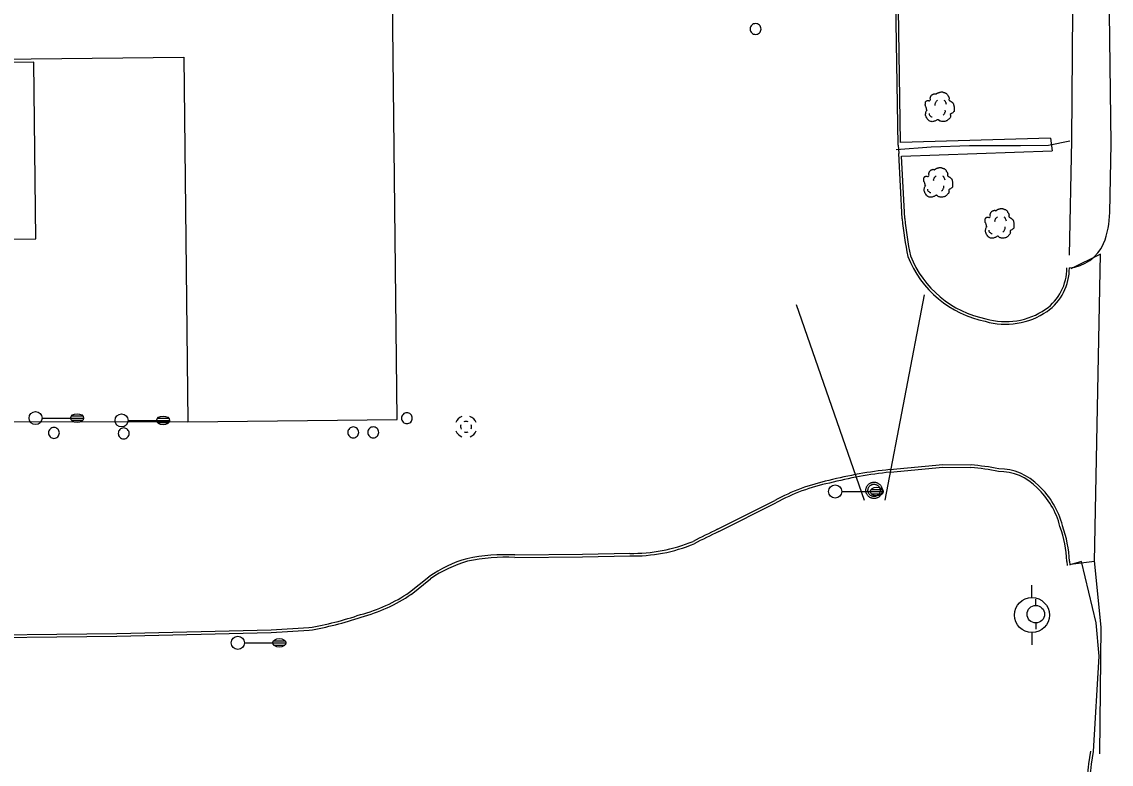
# Model space of a CAD drawing. Extents: x 2145380 to 2156929, y 139568 to 149130.
# Drawn here: x 2148024.6 to 2148273.8, y 143213.5 to 143383.4 of the extents above; entities that cross this region are included whole.
import ezdxf

# ---------------------------------------------------------------- set-up
doc = ezdxf.new("R2010")
doc.units = 0
for name, color, linetype in [('TOPO_Asphalt', 7, 'Continuous'), ('TOPO_Building', 7, 'Continuous'), ('TOPO_Concrete', 7, 'Continuous'), ('TOPO_Curb Back', 7, 'Continuous'), ('TOPO_DRAIN_Manhole', 7, 'Continuous'), ('TOPO_Fence', 7, 'Continuous'), ('TOPO_Flowline', 7, 'Continuous'), ('TOPO_Light Pole', 7, 'Continuous'), ('TOPO_Misc', 7, 'Continuous'), ('TOPO_Misc Line', 7, 'Continuous'), ('TOPO_Power Pole', 7, 'Continuous'), ('TOPO_Sign', 7, 'Continuous'), ('TOPO_Tree', 7, 'Continuous')]:
    doc.layers.add(name, color=color, linetype=linetype)

# ---------------------------------------------------------------- blocks, each defined once
blk = doc.blocks.new('POST')
at = {"layer": 'TOPO_Misc'}
for start, end in [(89.99996, 180.00004), (179.99996, 270.00004), (359.99996, 90.00004), (269.99996, 0.00004)]:
    blk.add_arc((-0.01, 0.03), 3.16, start, end, dxfattribs=at)
blk = doc.blocks.new('MHEXST')
at = {"layer": 'TOPO_DRAIN_Manhole'}
for centre, radius, start, end in [((-0.1, 0.3), 12.7, 112.9748, 158.2636), ((-0.1, 0.1), 6.35, 157.9722, 204.161), ((-0.1, 0.1), 6.35, 66.1941, 113.691), ((-0.1, 0.3), 12.7, 22.0744, 68.6991), ((-0.1, 0.1), 6.35, 336.8023, 21.4046), ((-0.1, 0.3), 12.7, 202.6921, 248.1938), ((-0.1, 0.1), 6.35, 248.5791, 293.1995), ((-0.1, 0.3), 12.7, 291.7963, 337.3032)]:
    blk.add_arc(centre, radius, start, end, dxfattribs=at)
blk = doc.blocks.new('LP')
at = {"layer": 'TOPO_Light Pole'}
blk.add_line((3.81, 0), (20.32, 0), dxfattribs=at)
for points in [[(20.32, 0), (27.94, 0)], [(20.32, 0), (23.5, 0)], [(20.83, 1.27), (27.43, 1.27)], [(20.83, 1.27), (23.5, 1.27)], [(23.71, 1.27), (27.43, 1.27)], [(23.71, 0), (27.94, 0)], [(20.83, -1.27), (27.43, -1.27)], [(20.83, -1.27), (23.5, -1.27)], [(23.71, -1.27), (27.43, -1.27)]]:
    blk.add_lwpolyline(points, dxfattribs=at)
blk.add_circle((0, 0), 3.81, dxfattribs=at)
blk.add_ellipse((24.13, 0), major_axis=(3.81, 0), ratio=0.666667, dxfattribs=at)
blk = doc.blocks.new('POWPOL')
at = {"layer": 'TOPO_Power Pole'}
for p, q in [((0, 10.16), (0, 17.34)), ((0, -10.16), (0, -17.34))]:
    blk.add_line(p, q, dxfattribs=at)
blk.add_circle((0, 0), 10.16, dxfattribs=at)
blk = doc.blocks.new('TREE')
at = {"layer": 'TOPO_Tree'}
for points in [[(-14.1, -0.4), (-14.2, 0.5), (-14.4, 1.4), (-14.6, 2.3), (-14.8, 3.2), (-15.5, 4), (-15.7, 4.9), (-15.8, 5.6), (-15.7, 6.3), (-15.7, 7), (-15.6, 7.9), (-15.7, 8.8), (-15.1, 9.7), (-14.6, 10.4), (-13.8, 10.5), (-13, 10.7), (-12.2, 11), (-11.1, 10), (-10.4, 10.7), (-9.4, 11.7), (-10.3, 13.3), (-9.8, 14.4), (-9.6, 15.1), (-9.3, 15.9), (-8.8, 16.5), (-8.2, 17.3), (-7.5, 17.7), (-6.7, 18.1), (-6.1, 18.4), (-5.6, 18.6), (-5.1, 18.7), (-4.5, 18.7), (-4, 18.5), (-3.5, 18.1)], [(-3.5, 17.6), (-3.1, 18.3), (-2.6, 18.8), (-1.9, 19.2), (-1, 19.7), (-0.2, 20), (0.7, 20.2), (1.6, 20.5), (2.5, 20.8), (3.4, 20.8), (4.1, 20.7), (4.8, 20.5), (5.5, 20.2), (6.4, 19.9), (7.3, 19.7), (8.2, 19.2), (9.4, 18.4), (10, 17.2), (10.8, 16), (11.2, 15.3), (11.6, 14.6), (11.9, 13.9), (12.2, 13.1), (11.4, 12), (11.9, 11.2), (12, 11), (12.2, 10.9), (12.4, 10.7), (12.9, 10.4), (13.5, 10), (14, 9.7), (14.7, 9.2), (15.4, 8.7), (16.1, 8.1), (16.7, 7.5), (16.9, 6.7), (17.1, 6), (17.6, 4.4), (17.7, 2.8), (17.7, 1.2), (17.7, -0.2), (17.8, -2.2), (16.6, -3), (15.5, -3.8), (14.3, -4.6), (13.2, -5.3)], [(13.2, -5.3), (13.3, -5.8), (13.4, -6.3), (13.4, -6.7), (13.8, -8.5), (12.2, -10), (10.8, -11.5), (10, -12.3), (9.1, -12.8), (8.2, -13.1), (6, -13.8), (3.3, -13.6), (1.3, -13.1), (0.5, -12.9), (-0.1, -11.4), (-0.8, -11.5), (-2, -11.6), (-3.3, -12.8), (-4.5, -13.1), (-6.1, -13.5), (-7.8, -14), (-9.3, -13.6), (-11.4, -13.1), (-12.8, -11.4), (-14.1, -9.4), (-15.3, -7.3), (-15.6, -5.1), (-15.1, -3), (-14.9, -1.9), (-13.9, -0.8), (-13.5, 0.1)], [(-4.2, 5.1), (-4.5, 6.1), (-4.3, 7.2), (-3.8, 8.2), (-3.3, 9.3), (-2.7, 10.3), (-1.6, 11)], [(5.9, 11.2), (6.5, 10.7), (7, 10.2), (7.4, 9.5), (7.9, 8.6), (8.3, 7.6), (8.5, 6.6)], [(-11.4, -4.5), (-11.5, -5.4), (-11, -6.3), (-10.1, -7.2), (-9.3, -8), (-8.5, -8.3), (-7.7, -8.1)], [(4.8, -6.3), (5.7, -5.7), (6.3, -4.9), (6.8, -3.9), (7.4, -2.8), (7.6, -1.7), (7.5, -0.6)]]:
    blk.add_open_spline(points, degree=3, dxfattribs=at)

msp = doc.modelspace()

# ---------------------------------------------------------------- linework, layer by layer
at = {"layer": 'TOPO_Asphalt'}
for p, q in [((2148225.03, 143355.15), (2148225.18, 143353.28)), ((2148271.48, 143244.9), (2148269.96, 143260.08)), ((2148271.19, 143215.93), (2148271.48, 143244.9))]:
    msp.add_line(p, q, dxfattribs=at)
for points in [[(2148273.47, 143339.76), (2148273.8, 143355.51), (2148272.72, 143439.42), (2148272.54, 143505.89), (2148271.74, 143594.8), (2148271.55, 143669.29)], [(2148269.74, 143216.43), (2148271.04, 143238.29), (2148270.39, 143245.91), (2148266.99, 143259.89), (2148264.34, 143259.16)]]:
    msp.add_lwpolyline(points, dxfattribs=at)
for centre, radius, start, end in [((2148253.65, 143340.01), 19.82, 338.2925, 359.2639), ((2148263.52, 143336.42), 9.33, 274.1812, 336.4125)]:
    msp.add_arc(centre, radius, start, end, dxfattribs=at)
at = {"layer": 'TOPO_Building'}
msp.add_lwpolyline([(2147873.27, 143665.68), (2147875.33, 143479.79), (2147885.79, 143479.91), (2147886.96, 143373.39), (2148061.61, 143375.32), (2148062.53, 143291.91), (2148110.45, 143292.43), (2148108.62, 143458.32), (2148117.66, 143458.42), (2148117.71, 143453.92), (2148177.01, 143454.58), (2148176.97, 143458.5), (2148180.6, 143458.54), (2148178.28, 143668.45)], dxfattribs=at)
at = {"layer": 'TOPO_Concrete'}
for p, q in [((2148259.93, 143356.75), (2148225.62, 143355.77)), ((2148259.93, 143356.75), (2148260.32, 143353.87)), ((2148225.81, 143352.7), (2148260.32, 143353.87))]:
    msp.add_line(p, q, dxfattribs=at)
for points in [[(2148269.97, 143259.93), (2148271.35, 143330.23), (2148264.58, 143326.92)], [(2148269.97, 143259.93), (2148264.47, 143259.23)]]:
    msp.add_lwpolyline(points, dxfattribs=at)
at = {"layer": 'TOPO_Curb Back'}
for points in [[(2148225.03, 143355.15), (2148224.24, 143406.75), (2148223.57, 143494.79), (2148222.76, 143592.64)], [(2148225.62, 143355.77), (2148224.84, 143406.75), (2148224.17, 143494.79), (2148223.36, 143592.05)], [(2148225.98, 143338.34), (2148225.18, 143353.28)], [(2148226.58, 143338.38), (2148225.81, 143352.7)], [(2148223.13, 143280.95), (2148235.25, 143282.09), (2148241.72, 143282.01)], [(2148223.19, 143280.35), (2148235.27, 143281.49), (2148241.69, 143281.41)], [(2148183.74, 143267.31), (2148196.81, 143273.88)], [(2148184.01, 143266.77), (2148197.09, 143273.35)], [(2148137.37, 143260.83), (2148152.83, 143261.01), (2148163.67, 143261.19)], [(2148137.38, 143261.43), (2148152.82, 143261.61), (2148163.67, 143261.79)], [(2148263.65, 143259.93), (2148263.75, 143259.04)], [(2148264.25, 143259.98), (2148264.34, 143259.11)], [(2148113.29, 143252.89), (2148117.72, 143256.44)], [(2148113.64, 143252.4), (2148118.08, 143255.96)], [(2147886.94, 143253.61), (2147887, 143250.5), (2147887.04, 143241.54), (2147964.05, 143241.93), (2148046.3, 143242.85), (2148081.65, 143243.66), (2148090.34, 143244.19)], [(2147887.54, 143253.61), (2147887.6, 143250.51), (2147887.64, 143242.14), (2147964.04, 143242.53), (2148046.29, 143243.45), (2148081.62, 143244.26), (2148090.27, 143244.79)], [(2148268.71, 143213.61), (2148269.14, 143216.52)], [(2148269.3, 143213.54), (2148269.74, 143216.43)]]:
    msp.add_lwpolyline(points, dxfattribs=at)
for centre, radius, start, end in [((2148290.77, 143343.86), 65.03, 184.8623, 192.5577), ((2148290.75, 143343.85), 64.41, 184.8701, 192.5185), ((2148249.7, 143338.45), 24.04, 201.3092, 258.6896), ((2148249.7, 143338.45), 23.44, 201.4212, 258.7525), ((2148252.32, 143326.92), 11.3, 304.884, 0.8825), ((2148252.32, 143326.92), 11.9, 304.876, 0.8803), ((2148249.66, 143330.9), 16.69, 253.7378, 304.5602), ((2148249.66, 143330.9), 16.09, 253.6456, 304.5546), ((2148233.1, 143185.06), 96.4, 95.9378, 104.3547), ((2148237.36, 143227.27), 54.32, 78.6982, 85.4232), ((2148237.36, 143227.26), 54.92, 78.762, 85.4438), ((2148248.09, 143268.5), 12.63, 43.5076, 90.1467), ((2148218.98, 143232.91), 46.59, 102.1179, 118.4105), ((2148233.1, 143185.06), 95.8, 95.9395, 104.3616), ((2148248.09, 143268.5), 12.03, 43.4203, 90.4296), ((2148218.98, 143232.91), 45.99, 102.1033, 118.4213), ((2148244.43, 143263.44), 18.21, 14.3219, 47.0755), ((2148244.43, 143263.44), 18.81, 14.4086, 47.0179), ((2148258.12, 143110.81), 173.27, 115.4188, 117.4872), ((2148258.15, 143110.74), 172.75, 115.4169, 117.4953), ((2148236.44, 143258.73), 27.24, 2.5196, 19.7544), ((2148236.44, 143258.73), 27.84, 2.5605, 19.6972), ((2148164.27, 143298.25), 36.47, 269.0495, 292.3598), ((2148164.27, 143298.25), 37.07, 269.0641, 292.4019), ((2148135.4, 143217.08), 44.4, 87.4443, 101.6772), ((2148135.4, 143217.08), 43.8, 87.422, 101.6504), ((2148134.18, 143232.98), 28.66, 105.7395, 125.0541), ((2148134.18, 143232.98), 28.05, 105.7824, 125.0172), ((2148092.52, 143283.64), 37.11, 284.8518, 304.0243), ((2148092.53, 143283.64), 37.7, 284.8838, 304.0617), ((2148078.32, 143316.51), 72.71, 279.4567, 289.0321), ((2148078.32, 143316.52), 73.32, 279.433, 289.0148), ((2148245.39, 143215.55), 23.39, 326.8767, 355.2306), ((2148245.39, 143215.55), 24, 326.8779, 355.1828)]:
    msp.add_arc(centre, radius, start, end, dxfattribs=at)
at = {"layer": 'TOPO_Fence'}
msp.add_line((2148062.53, 143291.91), (2147908.35, 143291.61), dxfattribs=at)
at = {"layer": 'TOPO_Flowline'}
for points in [[(2148264.24, 143329.98), (2148264.76, 143356.25), (2148265, 143386.06), (2148262.78, 143436.28), (2148264.53, 143468.28), (2148263.55, 143475.88), (2148262.26, 143492.19), (2148262.41, 143519.47), (2148262.53, 143563.18), (2148263.42, 143594.49), (2148263.57, 143621.19), (2148263.64, 143648.52), (2148263.12, 143662.8), (2148262.85, 143669.21)], [(2148224.58, 143354.22), (2148232.59, 143354.82), (2148241.39, 143355.08), (2148253.02, 143355.14), (2148259.46, 143355.16), (2148264.34, 143356.15)]]:
    msp.add_lwpolyline(points, dxfattribs=at)
at = {"layer": 'TOPO_Misc Line'}
msp.add_lwpolyline([(2148027.34, 143374.15), (2147887.53, 143372.57), (2147888.45, 143291.38), (2147908.35, 143291.61), (2147907.89, 143332.41), (2148027.8, 143333.76)], close=True, dxfattribs=at)
at = {"layer": 'TOPO_Power Pole'}
for points in [[(2148217.66, 143276.2), (2148217.67, 143276.33), (2148217.69, 143276.46), (2148217.71, 143276.59), (2148217.75, 143276.72), (2148217.78, 143276.84), (2148217.83, 143276.97), (2148217.89, 143277.09), (2148217.96, 143277.2), (2148218.04, 143277.31), (2148218.12, 143277.41), (2148218.21, 143277.51), (2148218.3, 143277.6), (2148218.41, 143277.69), (2148218.51, 143277.77), (2148218.63, 143277.83), (2148218.75, 143277.89), (2148218.86, 143277.94), (2148218.99, 143277.99), (2148219.12, 143278.02), (2148219.26, 143278.04), (2148219.39, 143278.07), (2148219.52, 143278.07), (2148219.64, 143278.07), (2148219.77, 143278.05), (2148219.91, 143278.04), (2148220.03, 143278), (2148220.16, 143277.96), (2148220.28, 143277.91), (2148220.41, 143277.86), (2148220.52, 143277.79), (2148220.63, 143277.72), (2148220.73, 143277.64), (2148220.83, 143277.55), (2148220.92, 143277.46), (2148221.01, 143277.35), (2148221.09, 143277.24), (2148221.16, 143277.14), (2148221.22, 143277.02), (2148221.27, 143276.89), (2148221.32, 143276.77), (2148221.36, 143276.64), (2148221.39, 143276.51), (2148221.4, 143276.38), (2148221.41, 143276.25), (2148221.41, 143276.13), (2148221.4, 143275.99), (2148221.38, 143275.86), (2148221.35, 143275.73), (2148221.31, 143275.6), (2148221.27, 143275.48), (2148221.21, 143275.36), (2148221.15, 143275.24), (2148221.08, 143275.14), (2148221, 143275.03), (2148220.91, 143274.92), (2148220.81, 143274.83), (2148220.72, 143274.75), (2148220.61, 143274.67), (2148220.5, 143274.59), (2148220.38, 143274.53), (2148220.26, 143274.48), (2148220.14, 143274.43), (2148220.01, 143274.39), (2148219.88, 143274.36), (2148219.75, 143274.34), (2148219.62, 143274.33), (2148219.5, 143274.33), (2148219.36, 143274.34), (2148219.23, 143274.35), (2148219.1, 143274.38), (2148218.98, 143274.42), (2148218.85, 143274.46), (2148218.73, 143274.51), (2148218.61, 143274.58), (2148218.5, 143274.64), (2148218.39, 143274.73), (2148218.29, 143274.81), (2148218.19, 143274.9), (2148218.11, 143275), (2148218.02, 143275.11), (2148217.95, 143275.22), (2148217.88, 143275.33), (2148217.83, 143275.45), (2148217.77, 143275.58), (2148217.74, 143275.7), (2148217.71, 143275.82), (2148217.69, 143275.96), (2148217.67, 143276.09), (2148217.66, 143276.2)], [(2148218.13, 143276.2), (2148218.14, 143276.31), (2148218.16, 143276.43), (2148218.18, 143276.54), (2148218.21, 143276.64), (2148218.25, 143276.75), (2148218.3, 143276.86), (2148218.36, 143276.95), (2148218.43, 143277.05), (2148218.5, 143277.14), (2148218.58, 143277.22), (2148218.67, 143277.3), (2148218.76, 143277.36), (2148218.86, 143277.42), (2148218.96, 143277.47), (2148219.06, 143277.52), (2148219.17, 143277.55), (2148219.29, 143277.58), (2148219.4, 143277.6), (2148219.52, 143277.6), (2148219.63, 143277.6), (2148219.74, 143277.59), (2148219.86, 143277.57), (2148219.96, 143277.53), (2148220.07, 143277.49), (2148220.18, 143277.45), (2148220.27, 143277.39), (2148220.37, 143277.33), (2148220.46, 143277.25), (2148220.54, 143277.18), (2148220.62, 143277.09), (2148220.69, 143276.99), (2148220.75, 143276.9), (2148220.81, 143276.8), (2148220.85, 143276.69), (2148220.89, 143276.59), (2148220.92, 143276.48), (2148220.93, 143276.36), (2148220.94, 143276.25), (2148220.94, 143276.14), (2148220.93, 143276.03), (2148220.91, 143275.91), (2148220.89, 143275.8), (2148220.84, 143275.69), (2148220.8, 143275.59), (2148220.75, 143275.49), (2148220.68, 143275.39), (2148220.62, 143275.3), (2148220.54, 143275.22), (2148220.46, 143275.14), (2148220.36, 143275.06), (2148220.26, 143275), (2148220.17, 143274.94), (2148220.06, 143274.89), (2148219.96, 143274.86), (2148219.84, 143274.83), (2148219.73, 143274.81), (2148219.61, 143274.8), (2148219.51, 143274.8), (2148219.39, 143274.81), (2148219.28, 143274.82), (2148219.16, 143274.84), (2148219.06, 143274.88), (2148218.96, 143274.92), (2148218.85, 143274.98), (2148218.76, 143275.04), (2148218.66, 143275.11), (2148218.57, 143275.18), (2148218.49, 143275.27), (2148218.42, 143275.35), (2148218.35, 143275.45), (2148218.3, 143275.54), (2148218.25, 143275.65), (2148218.21, 143275.76), (2148218.18, 143275.87), (2148218.16, 143275.98), (2148218.14, 143276.09), (2148218.13, 143276.2)]]:
    msp.add_lwpolyline(points, dxfattribs=at)
at = {"layer": 'TOPO_Sign'}
for points in [[(2148231.04, 143320.95), (2148221.99, 143273.94)], [(2148217.37, 143273.9), (2148201.83, 143318.61)]]:
    msp.add_lwpolyline(points, dxfattribs=at)

# ---------------------------------------------------------------- block references
at = {"layer": 'TOPO_DRAIN_Manhole', "xscale": 0.19685000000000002, "yscale": 0.19685000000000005}
msp.add_blockref('MHEXST', (2148126.21, 143290.72), dxfattribs=at)
at = {"layer": 'TOPO_Light Pole', "xscale": 0.39370000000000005, "yscale": 0.3937000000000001}
for p in [(2148027.72, 143292.74), (2148047.39, 143292.2), (2148210.65, 143275.93), (2148073.98, 143241.3)]:
    msp.add_blockref('LP', p, dxfattribs=at)
at = {"layer": 'TOPO_Misc', "xscale": 0.39370000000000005, "yscale": 0.3937000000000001}
for p in [(2148192.45, 143381.75), (2148112.67, 143292.7), (2148031.93, 143289.33), (2148047.88, 143289.22), (2148100.41, 143289.45), (2148104.98, 143289.46)]:
    msp.add_blockref('POST', p, dxfattribs=at)
at = {"layer": 'TOPO_Power Pole'}
for p, xscale, yscale in [((2148255.66, 143247.66), 0.39370000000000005, 0.3937000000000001), ((2148256.54, 143247.86), 0.19685000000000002, 0.19685000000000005)]:
    msp.add_blockref('POWPOL', p, dxfattribs=dict(at, xscale=xscale, yscale=yscale))
at = {"layer": 'TOPO_Tree', "xscale": 0.19685000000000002, "yscale": 0.19685000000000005}
for p in [(2148234.37, 143363.28), (2148234.03, 143345.98), (2148248.06, 143336.6)]:
    msp.add_blockref('TREE', p, dxfattribs=at)

doc.saveas('drawing.dxf')
